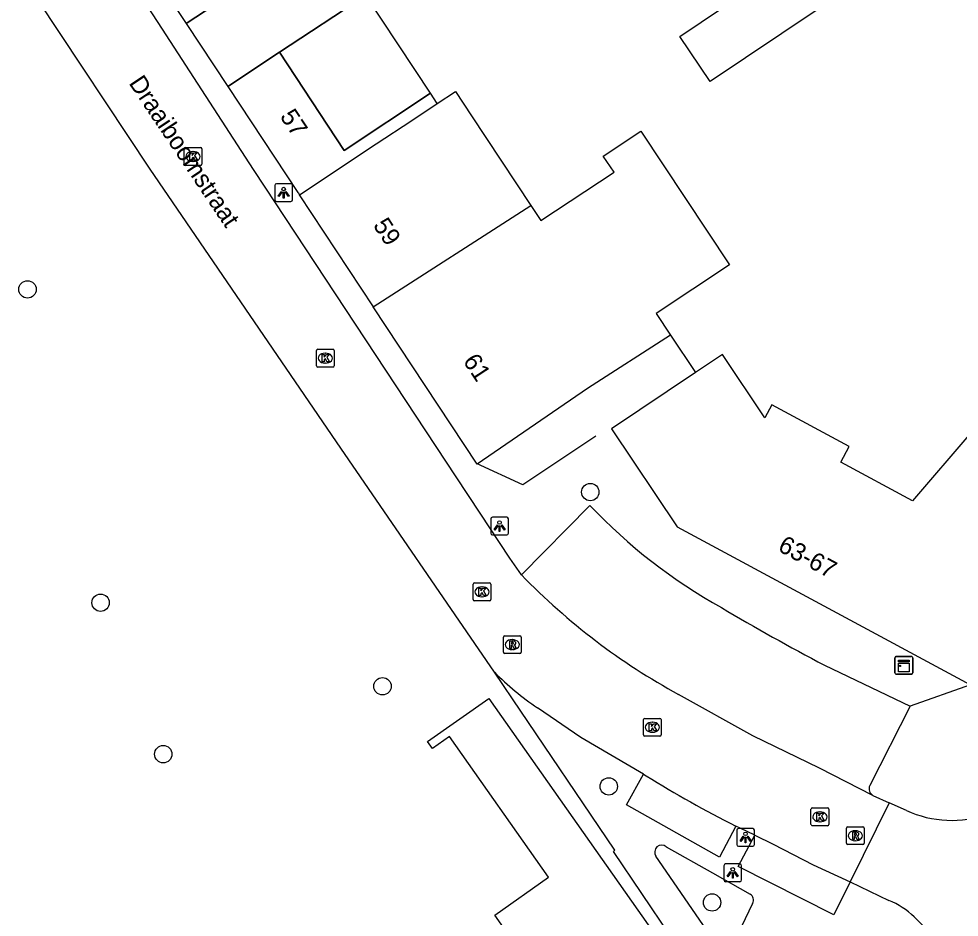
# Model space of a CAD drawing. Extents: x 159718 to 160783, y 383290 to 384030.
# Drawn here: x 160255 to 160307.9, y 383390.6 to 383441.2 of the extents above; entities that cross this region are included whole.
import ezdxf

# ---------------------------------------------------------------- set-up
doc = ezdxf.new("R2010")
doc.units = 0
for name, color, linetype in [('IMGEO_Boom', 7, 'Continuous'), ('IMGEO_Hek', 7, 'Continuous'), ('IMGEO_Kast', 7, 'Continuous'), ('IMGEO_Kolk', 7, 'Continuous'), ('IMGEO_Lichtpunt', 7, 'Continuous'), ('IMGEO_Openbare_ruimte_label', 7, 'Continuous'), ('IMGEO_Pand', 7, 'Continuous'), ('IMGEO_Pand_nummerreeks', 7, 'Continuous'), ('IMGEO_Pand_overbouw', 7, 'Continuous'), ('IMGEO_Rijbaan_lokaal_open', 7, 'Continuous'), ('IMGEO_Rioolput', 7, 'Continuous'), ('IMGEO_Voetpad_open', 7, 'Continuous')]:
    doc.layers.add(name, color=color, linetype=linetype)

msp = doc.modelspace()

# ---------------------------------------------------------------- linework, layer by layer
at = {"layer": 'IMGEO_Boom'}
for centre in [(160255.443, 383425.967), (160287.131, 383414.55), (160259.558, 383408.319), (160275.431, 383403.613), (160263.086, 383399.789), (160288.173, 383397.97), (160293.988, 383391.435)]:
    msp.add_circle(centre, 0.489, dxfattribs=at)
at = {"layer": 'IMGEO_Hek'}
msp.add_lwpolyline([(160287.436, 383417.696), (160283.326, 383414.953), (160280.725, 383416.162)], dxfattribs=at)
at = {"layer": 'IMGEO_Kast'}
for p, q in [((160304.285, 383404.367), (160304.285, 383405.208)), ((160304.285, 383405.208), (160304.285, 383404.367)), ((160304.36, 383405.292), (160305.201, 383405.292)), ((160305.201, 383405.292), (160304.36, 383405.292)), ((160305.285, 383405.217), (160305.285, 383404.376)), ((160305.285, 383404.376), (160305.285, 383405.217)), ((160305.21, 383404.292), (160304.369, 383404.292)), ((160304.369, 383404.292), (160305.21, 383404.292))]:
    msp.add_line(p, q, dxfattribs=at)
for points in [[(160304.48, 383405.082), (160305.08, 383405.082), (160305.08, 383404.997), (160304.48, 383404.997), (160304.48, 383405.082)], [(160304.48, 383404.907), (160305.08, 383404.907), (160305.08, 383404.418), (160304.48, 383404.418), (160304.48, 383404.907)]]:
    msp.add_lwpolyline(points, dxfattribs=at)
msp.add_circle((160304.564, 383404.756), 0.0377, dxfattribs=at)
for centre, start, end in [((160304.363, 383405.214), 92.4484, 184.2845), ((160304.363, 383405.214), 92.4484, 184.2845), ((160305.207, 383405.214), 2.4484, 94.2845), ((160305.207, 383405.214), 2.4484, 94.2845), ((160304.363, 383404.37), 182.4484, 274.2845), ((160304.363, 383404.37), 182.4484, 274.2845), ((160305.207, 383404.37), 272.4484, 4.2845), ((160305.207, 383404.37), 272.4484, 4.2845)]:
    msp.add_arc(centre, 0.0779, start, end, dxfattribs=at)
at = {"layer": 'IMGEO_Kolk'}
for p, q in [((160264.337, 383433.95), (160265.189, 383433.95)), ((160264.262, 383433.024), (160264.262, 383433.876)), ((160264.75, 383433.73), (160264.775, 383433.73)), ((160265.263, 383433.876), (160265.263, 383433.024)), ((160265.189, 383432.95), (160264.337, 383432.95)), ((160264.773, 383433.17), (160264.748, 383433.17)), ((160271.707, 383421.666), (160271.707, 383422.518)), ((160271.782, 383422.592), (160272.634, 383422.592)), ((160272.195, 383422.372), (160272.22, 383422.372)), ((160272.708, 383422.518), (160272.708, 383421.666)), ((160272.218, 383421.812), (160272.193, 383421.812)), ((160272.634, 383421.592), (160271.782, 383421.592)), ((160280.531, 383408.504), (160280.531, 383409.356)), ((160280.606, 383409.43), (160281.458, 383409.43)), ((160281.019, 383409.21), (160281.044, 383409.21)), ((160281.532, 383409.356), (160281.532, 383408.504)), ((160281.042, 383408.65), (160281.017, 383408.65)), ((160281.458, 383408.43), (160280.606, 383408.43)), ((160290.127, 383400.88), (160290.127, 383401.732)), ((160290.202, 383401.806), (160291.054, 383401.806)), ((160291.128, 383401.732), (160291.128, 383400.88)), ((160290.615, 383401.586), (160290.64, 383401.586)), ((160291.054, 383400.806), (160290.202, 383400.806)), ((160290.638, 383401.026), (160290.613, 383401.026)), ((160299.557, 383395.834), (160299.557, 383396.686)), ((160299.632, 383396.76), (160300.484, 383396.76)), ((160300.045, 383396.54), (160300.07, 383396.54)), ((160300.558, 383396.686), (160300.558, 383395.834)), ((160300.068, 383395.98), (160300.043, 383395.98)), ((160300.484, 383395.76), (160299.632, 383395.76))]:
    msp.add_line(p, q, dxfattribs=at)
for points in [[(160264.337, 383433.95), (160265.189, 383433.95)], [(160264.262, 383433.024), (160264.262, 383433.876)], [(160264.583, 383433.65), (160264.706, 383433.65), (160264.706, 383433.499), (160264.836, 383433.65), (160265, 383433.65), (160264.854, 383433.499), (160265.007, 383433.25), (160264.855, 383433.25), (160264.77, 383433.414), (160264.706, 383433.347), (160264.706, 383433.25), (160264.583, 383433.25), (160264.583, 383433.65)], [(160265.263, 383433.876), (160265.263, 383433.024)], [(160265.189, 383432.95), (160264.337, 383432.95)], [(160271.707, 383421.666), (160271.707, 383422.518)], [(160271.782, 383422.592), (160272.634, 383422.592)], [(160272.028, 383422.292), (160272.151, 383422.292), (160272.151, 383422.141), (160272.281, 383422.292), (160272.445, 383422.292), (160272.299, 383422.141), (160272.452, 383421.892), (160272.3, 383421.892), (160272.215, 383422.056), (160272.151, 383421.989), (160272.151, 383421.892), (160272.028, 383421.892), (160272.028, 383422.292)], [(160272.708, 383422.518), (160272.708, 383421.666)], [(160272.634, 383421.592), (160271.782, 383421.592)], [(160280.531, 383408.504), (160280.531, 383409.356)], [(160280.606, 383409.43), (160281.458, 383409.43)], [(160280.852, 383409.13), (160280.975, 383409.13), (160280.975, 383408.979), (160281.105, 383409.13), (160281.269, 383409.13), (160281.123, 383408.979), (160281.276, 383408.73), (160281.124, 383408.73), (160281.039, 383408.894), (160280.975, 383408.827), (160280.975, 383408.73), (160280.852, 383408.73), (160280.852, 383409.13)], [(160281.532, 383409.356), (160281.532, 383408.504)], [(160281.458, 383408.43), (160280.606, 383408.43)], [(160290.127, 383400.88), (160290.127, 383401.732)], [(160290.202, 383401.806), (160291.054, 383401.806)], [(160291.128, 383401.732), (160291.128, 383400.88)], [(160290.448, 383401.506), (160290.571, 383401.506), (160290.571, 383401.355), (160290.701, 383401.506), (160290.865, 383401.506), (160290.719, 383401.355), (160290.872, 383401.106), (160290.72, 383401.106), (160290.635, 383401.27), (160290.571, 383401.203), (160290.571, 383401.106), (160290.448, 383401.106), (160290.448, 383401.506)], [(160291.054, 383400.806), (160290.202, 383400.806)], [(160299.557, 383395.834), (160299.557, 383396.686)], [(160299.632, 383396.76), (160300.484, 383396.76)], [(160299.878, 383396.46), (160300.001, 383396.46), (160300.001, 383396.309), (160300.131, 383396.46), (160300.295, 383396.46), (160300.149, 383396.309), (160300.302, 383396.06), (160300.15, 383396.06), (160300.065, 383396.224), (160300.001, 383396.157), (160300.001, 383396.06), (160299.878, 383396.06), (160299.878, 383396.46)], [(160300.558, 383396.686), (160300.558, 383395.834)], [(160300.484, 383395.76), (160299.632, 383395.76)]]:
    msp.add_lwpolyline(points, dxfattribs=at)
for centre, start, end in [((160264.339, 383433.874), 91.552, 178.448), ((160264.339, 383433.874), 91.552, 178.448), ((160265.187, 383433.874), 1.552, 88.448), ((160265.187, 383433.874), 1.552, 88.448), ((160264.339, 383433.026), 181.552, 268.448), ((160264.339, 383433.026), 181.552, 268.448), ((160265.187, 383433.026), 271.552, 358.448), ((160265.187, 383433.026), 271.552, 358.448), ((160271.784, 383422.516), 91.552, 178.448), ((160271.784, 383422.516), 91.552, 178.448), ((160272.632, 383422.516), 1.552, 88.448), ((160272.632, 383422.516), 1.552, 88.448), ((160271.784, 383421.668), 181.552, 268.448), ((160271.784, 383421.668), 181.552, 268.448), ((160272.632, 383421.668), 271.552, 358.448), ((160272.632, 383421.668), 271.552, 358.448), ((160280.608, 383409.354), 91.552, 178.448), ((160280.608, 383409.354), 91.552, 178.448), ((160281.456, 383409.354), 1.552, 88.448), ((160281.456, 383409.354), 1.552, 88.448), ((160280.608, 383408.506), 181.552, 268.448), ((160280.608, 383408.506), 181.552, 268.448), ((160281.456, 383408.506), 271.552, 358.448), ((160281.456, 383408.506), 271.552, 358.448), ((160290.204, 383401.73), 91.552, 178.448), ((160290.204, 383401.73), 91.552, 178.448), ((160291.052, 383401.73), 1.552, 88.448), ((160291.052, 383401.73), 1.552, 88.448), ((160290.204, 383400.882), 181.552, 268.448), ((160290.204, 383400.882), 181.552, 268.448), ((160291.052, 383400.882), 271.552, 358.448), ((160291.052, 383400.882), 271.552, 358.448), ((160299.634, 383396.684), 91.552, 178.448), ((160299.634, 383396.684), 91.552, 178.448), ((160300.482, 383396.684), 1.552, 88.448), ((160300.482, 383396.684), 1.552, 88.448), ((160299.634, 383395.836), 181.552, 268.448), ((160299.634, 383395.836), 181.552, 268.448), ((160300.482, 383395.836), 271.552, 358.448), ((160300.482, 383395.836), 271.552, 358.448)]:
    msp.add_arc(centre, 0.0765, start, end, dxfattribs=at)
for centre, major_axis, ratio, start_param, end_param in [((160264.749, 383433.45), (-0.387, 0.002), 0.722429, 4.712389, 7.853982), ((160264.774, 383433.45), (-0.39, 0.002), 0.717154, 1.570796, 4.712389), ((160272.194, 383422.092), (-0.387, 0.002), 0.722429, 4.712389, 7.853982), ((160272.219, 383422.092), (-0.39, 0.002), 0.717154, 1.570796, 4.712389), ((160281.018, 383408.93), (-0.387, 0.002), 0.722429, 4.712389, 7.853982), ((160281.043, 383408.93), (-0.39, 0.002), 0.717154, 1.570796, 4.712389), ((160290.614, 383401.306), (-0.387, 0.002), 0.722429, 4.712389, 7.853982), ((160290.639, 383401.306), (-0.39, 0.002), 0.717154, 1.570796, 4.712389), ((160300.044, 383396.26), (-0.387, 0.002), 0.722429, 4.712389, 7.853982), ((160300.069, 383396.26), (-0.39, 0.002), 0.717154, 1.570796, 4.712389)]:
    msp.add_ellipse(centre, major_axis=major_axis, ratio=ratio, start_param=start_param, end_param=end_param, dxfattribs=at)
at = {"layer": 'IMGEO_Lichtpunt'}
for p, q in [((160269.368, 383431.818), (160269.368, 383431.011)), ((160269.368, 383431.818), (160269.368, 383431.011)), ((160270.27, 383431.913), (160269.462, 383431.913)), ((160270.27, 383431.913), (160269.462, 383431.913)), ((160270.364, 383431.011), (160270.364, 383431.818)), ((160270.364, 383431.011), (160270.364, 383431.818)), ((160269.462, 383430.917), (160270.27, 383430.917)), ((160269.462, 383430.917), (160270.27, 383430.917)), ((160281.523, 383413.037), (160281.523, 383412.23)), ((160281.523, 383413.037), (160281.523, 383412.23)), ((160282.425, 383413.132), (160281.617, 383413.132)), ((160282.425, 383413.132), (160281.617, 383413.132)), ((160282.519, 383412.23), (160282.519, 383413.037)), ((160282.519, 383412.23), (160282.519, 383413.037)), ((160281.617, 383412.136), (160282.425, 383412.136)), ((160281.617, 383412.136), (160282.425, 383412.136)), ((160295.373, 383395.503), (160295.373, 383394.696)), ((160295.373, 383395.503), (160295.373, 383394.696)), ((160296.275, 383395.598), (160295.467, 383395.598)), ((160296.275, 383395.598), (160295.467, 383395.598)), ((160296.369, 383394.696), (160296.369, 383395.503)), ((160296.369, 383394.696), (160296.369, 383395.503)), ((160295.467, 383394.602), (160296.275, 383394.602)), ((160295.467, 383394.602), (160296.275, 383394.602)), ((160294.653, 383393.509), (160294.653, 383392.702)), ((160294.653, 383393.509), (160294.653, 383392.702)), ((160295.555, 383393.604), (160294.747, 383393.604)), ((160295.555, 383393.604), (160294.747, 383393.604)), ((160295.649, 383392.702), (160295.649, 383393.509)), ((160295.649, 383392.702), (160295.649, 383393.509)), ((160294.747, 383392.608), (160295.555, 383392.608)), ((160294.747, 383392.608), (160295.555, 383392.608))]:
    msp.add_line(p, q, dxfattribs=at)
for points in [[(160269.742, 383431.482), (160269.781, 383431.454), (160269.593, 383431.192), (160269.555, 383431.219), (160269.742, 383431.482)], [(160269.844, 383431.434), (160269.891, 383431.434), (160269.891, 383431.112), (160269.844, 383431.112), (160269.844, 383431.434)], [(160269.954, 383431.454), (160269.992, 383431.481), (160270.179, 383431.219), (160270.14, 383431.191), (160269.954, 383431.454)], [(160281.897, 383412.701), (160281.936, 383412.673), (160281.748, 383412.411), (160281.71, 383412.438), (160281.897, 383412.701)], [(160281.999, 383412.653), (160282.046, 383412.653), (160282.046, 383412.331), (160281.999, 383412.331), (160281.999, 383412.653)], [(160282.109, 383412.673), (160282.147, 383412.7), (160282.334, 383412.438), (160282.295, 383412.41), (160282.109, 383412.673)], [(160295.747, 383395.167), (160295.786, 383395.139), (160295.598, 383394.877), (160295.56, 383394.904), (160295.747, 383395.167)], [(160295.849, 383395.119), (160295.896, 383395.119), (160295.896, 383394.797), (160295.849, 383394.797), (160295.849, 383395.119)], [(160295.959, 383395.139), (160295.997, 383395.166), (160296.184, 383394.904), (160296.145, 383394.876), (160295.959, 383395.139)], [(160295.027, 383393.173), (160295.066, 383393.145), (160294.878, 383392.883), (160294.84, 383392.91), (160295.027, 383393.173)], [(160295.239, 383393.145), (160295.277, 383393.172), (160295.464, 383392.91), (160295.425, 383392.882), (160295.239, 383393.145)], [(160295.129, 383393.125), (160295.176, 383393.125), (160295.176, 383392.803), (160295.129, 383392.803), (160295.129, 383393.125)]]:
    msp.add_lwpolyline(points, dxfattribs=at)
for centre in [(160269.867, 383431.616), (160282.022, 383412.835), (160295.872, 383395.301), (160295.152, 383393.307)]:
    msp.add_circle(centre, 0.0994, dxfattribs=at)
for centre, start, end in [((160269.462, 383431.818), 90, 180), ((160269.462, 383431.818), 90, 180), ((160270.27, 383431.818), 0, 90), ((160270.27, 383431.818), 0, 90), ((160269.462, 383431.011), 180, 270), ((160269.462, 383431.011), 180, 270), ((160270.27, 383431.011), 270, 0), ((160270.27, 383431.011), 270, 360), ((160281.617, 383413.037), 90, 180), ((160281.617, 383413.037), 90, 180), ((160282.425, 383413.037), 0, 90), ((160282.425, 383413.037), 0, 90), ((160281.617, 383412.23), 180, 270), ((160281.617, 383412.23), 180, 270), ((160282.425, 383412.23), 270, 0), ((160282.425, 383412.23), 270, 360), ((160295.467, 383395.503), 90, 180), ((160295.467, 383395.503), 90, 180), ((160296.275, 383395.503), 0, 90), ((160296.275, 383395.503), 0, 90), ((160295.467, 383394.696), 180, 270), ((160295.467, 383394.696), 180, 270), ((160296.275, 383394.696), 270, 0), ((160296.275, 383394.696), 270, 360), ((160294.747, 383393.509), 90, 180), ((160294.747, 383393.509), 90, 180), ((160295.555, 383393.509), 0, 90), ((160295.555, 383393.509), 0, 90), ((160294.747, 383392.702), 180, 270), ((160294.747, 383392.702), 180, 270), ((160295.555, 383392.702), 270, 0), ((160295.555, 383392.702), 270, 360)]:
    msp.add_arc(centre, 0.0946, start, end, dxfattribs=at)
at = {"layer": 'IMGEO_Pand'}
for points in [[(160264.378, 383440.941), (160272.173, 383446.064), (160270.913, 383447.982), (160270.696, 383447.84)], [(160299.896, 383441.707), (160293.885, 383437.665), (160292.171, 383440.215), (160298.182, 383444.256), (160299.896, 383441.707)], [(160263.145, 383442.902), (160263.2, 383442.818), (160263.158, 383442.791), (160264.378, 383440.941)], [(160278.516, 383436.438), (160278.14, 383437.007), (160273.276, 383433.795), (160269.626, 383439.321), (160266.714, 383437.398)], [(160266.714, 383437.398), (160270.66, 383431.413), (160270.679, 383431.426), (160270.765, 383431.297)], [(160278.516, 383436.438), (160279.535, 383437.113), (160280.446, 383435.737), (160283.792, 383430.684)], [(160270.765, 383431.297), (160275.073, 383434.154), (160277.077, 383435.484), (160278.516, 383436.438)], [(160283.792, 383430.684), (160284.351, 383429.84), (160288.467, 383432.565), (160287.863, 383433.477), (160289.981, 383434.879), (160294.973, 383427.339), (160290.846, 383424.607), (160291.649, 383423.394)], [(160270.765, 383431.297), (160270.745, 383431.284), (160274.909, 383424.987)], [(160274.909, 383424.987), (160283.792, 383430.684)], [(160291.649, 383423.394), (160286.967, 383420.378), (160280.753, 383416.123), (160274.909, 383424.987)], [(160314.432, 383413.138), (160308.565, 383417.879), (160305.278, 383414.052), (160301.229, 383416.233), (160301.703, 383417.114), (160297.354, 383419.456), (160296.963, 383418.731), (160294.569, 383422.297), (160293.05, 383421.278)], [(160293.05, 383421.278), (160288.325, 383418.106), (160292.027, 383412.59), (160308.536, 383403.698)], [(160279.967, 383378.396), (160286.904, 383383.411), (160281.758, 383390.725), (160284.782, 383392.853), (160279.202, 383400.785), (160278.241, 383400.108), (160277.965, 383400.501), (160281.421, 383402.932), (160292.758, 383386.815), (160290.499, 383385.226), (160296.499, 383376.697), (160294.864, 383375.546), (160286.427, 383369.46)]]:
    msp.add_lwpolyline(points, dxfattribs=at)
at = {"layer": 'IMGEO_Pand_overbouw'}
for points in [[(160274.496, 383442.537), (160272.173, 383446.064), (160264.378, 383440.941), (160266.714, 383437.398), (160269.626, 383439.321)], [(160274.496, 383442.537), (160269.626, 383439.321), (160273.276, 383433.795), (160278.14, 383437.007)]]:
    msp.add_lwpolyline(points, close=True, dxfattribs=at)
at = {"layer": 'IMGEO_Rijbaan_lokaal_open'}
for points in [[(160281.735, 383404.401), (160273.085, 383417.014), (160262.354, 383432.741), (160256.023, 383442.289)], [(160283.264, 383409.885), (160282.593, 383410.836), (160280.931, 383413.355), (160279.58, 383415.404), (160268.818, 383431.718), (160268.159, 383432.717), (160262.795, 383440.994), (160262.128, 383442.023)], [(160303.044, 383397.463), (160300.03, 383398.994), (160296.273, 383400.823), (160292.105, 383403.154)], [(160290.118, 383398.667), (160286.6, 383400.733), (160284.154, 383402.396)], [(160290.118, 383398.667), (160290.284, 383398.57)], [(160303.044, 383397.463), (160303.958, 383397.056)], [(160303.958, 383397.056), (160301.759, 383392.594)], [(160304.927, 383396.625), (160303.958, 383397.056)], [(160296.396, 383395.219), (160295.576, 383395.615), (160295.321, 383395.743)], [(160296.396, 383395.219), (160297.429, 383394.719), (160299.681, 383393.554), (160301.759, 383392.594)], [(160301.759, 383392.594), (160303.937, 383391.556)]]:
    msp.add_lwpolyline(points, dxfattribs=at)
for centre, radius, start, end in [((160309.611, 383435.319), 36.62, 223.9902, 241.4429), ((160293.768, 383416.457), 17.034, 225.0545, 235.6379), ((160307.473, 383402.067), 6.008, 244.9277, 335.0857), ((160322.678, 383450.387), 61.11, 237.98803, 243.40562), ((160302.089, 383387.172), 4.758, 46.4649, 67.1414), ((160297.272, 383382.237), 11.654, 39.5113, 46.0104)]:
    msp.add_arc(centre, radius, start, end, dxfattribs=at)
at = {"layer": 'IMGEO_Rioolput'}
for p, q in [((160282.236, 383405.532), (160282.236, 383406.384)), ((160282.311, 383406.458), (160283.163, 383406.458)), ((160283.237, 383406.384), (160283.237, 383405.532)), ((160282.724, 383406.238), (160282.749, 383406.238)), ((160283.163, 383405.458), (160282.311, 383405.458)), ((160282.747, 383405.678), (160282.722, 383405.678)), ((160301.548, 383394.77), (160301.548, 383395.622)), ((160301.623, 383395.696), (160302.475, 383395.696)), ((160302.036, 383395.476), (160302.061, 383395.476)), ((160302.549, 383395.622), (160302.549, 383394.77)), ((160302.059, 383394.916), (160302.034, 383394.916)), ((160302.475, 383394.696), (160301.623, 383394.696))]:
    msp.add_line(p, q, dxfattribs=at)
for points in [[(160282.236, 383405.532), (160282.236, 383406.384)], [(160282.311, 383406.458), (160283.163, 383406.458)], [(160283.237, 383406.384), (160283.237, 383405.532)], [(160282.825, 383406.156), (160282.573, 383406.158), (160282.573, 383405.758)], [(160282.573, 383405.758), (160282.697, 383405.758), (160282.697, 383405.92), (160282.708, 383405.92)], [(160282.751, 383406.077), (160282.697, 383406.077), (160282.697, 383405.996)], [(160282.697, 383405.996), (160282.749, 383405.996)], [(160282.755, 383405.891), (160282.826, 383405.758), (160282.966, 383405.758), (160282.901, 383405.884)], [(160283.163, 383405.458), (160282.311, 383405.458)], [(160301.548, 383394.77), (160301.548, 383395.622)], [(160301.623, 383395.696), (160302.475, 383395.696)], [(160302.137, 383395.394), (160301.885, 383395.396), (160301.885, 383394.996)], [(160302.063, 383395.315), (160302.009, 383395.315), (160302.009, 383395.234)], [(160302.549, 383395.622), (160302.549, 383394.77)], [(160301.885, 383394.996), (160302.009, 383394.996), (160302.009, 383395.158), (160302.02, 383395.158)], [(160302.009, 383395.234), (160302.061, 383395.234)], [(160302.067, 383395.129), (160302.138, 383394.996), (160302.278, 383394.996), (160302.213, 383395.122)], [(160302.475, 383394.696), (160301.623, 383394.696)]]:
    msp.add_lwpolyline(points, dxfattribs=at)
for centre, radius, start, end in [((160282.313, 383406.382), 0.0765, 91.552, 178.448), ((160282.313, 383406.382), 0.0765, 91.552, 178.448), ((160283.161, 383406.382), 0.0765, 1.552, 88.448), ((160283.161, 383406.382), 0.0765, 1.552, 88.448), ((160282.707, 383405.867), 0.0533, 26.0293, 88.6989), ((160282.733, 383406.185), 0.19, 274.7715, 282.9687), ((160282.757, 383405.981), 0.0964, 77.0061, 93.1865), ((160282.771, 383406.038), 0.0378, 276.6634, 79.6772), ((160282.824, 383406.046), 0.109, 350.3612, 89.416), ((160282.822, 383406.046), 0.112, 277.5842, 350.9817), ((160282.806, 383405.831), 0.108, 29.5134, 73.7905), ((160282.313, 383405.534), 0.0765, 181.552, 268.448), ((160282.313, 383405.534), 0.0765, 181.552, 268.448), ((160283.161, 383405.534), 0.0765, 271.552, 358.448), ((160283.161, 383405.534), 0.0765, 271.552, 358.448), ((160301.625, 383395.62), 0.0765, 91.552, 178.448), ((160301.625, 383395.62), 0.0765, 91.552, 178.448), ((160302.069, 383395.219), 0.0964, 77.0061, 93.1865), ((160302.083, 383395.276), 0.0378, 276.6634, 79.6772), ((160302.136, 383395.284), 0.109, 350.3612, 89.416), ((160302.134, 383395.284), 0.112, 277.5842, 350.9817), ((160302.473, 383395.62), 0.0765, 1.552, 88.448), ((160302.473, 383395.62), 0.0765, 1.552, 88.448), ((160301.625, 383394.772), 0.0765, 181.552, 268.448), ((160301.625, 383394.772), 0.0765, 181.552, 268.448), ((160302.019, 383395.105), 0.0533, 26.0293, 88.6989), ((160302.045, 383395.423), 0.19, 274.7715, 282.9687), ((160302.118, 383395.069), 0.108, 29.5134, 73.7905), ((160302.473, 383394.772), 0.0765, 271.552, 358.448), ((160302.473, 383394.772), 0.0765, 271.552, 358.448)]:
    msp.add_arc(centre, radius, start, end, dxfattribs=at)
for centre, major_axis, ratio, start_param, end_param in [((160282.723, 383405.958), (-0.387, 0.002), 0.722429, 4.712389, 7.853982), ((160282.748, 383405.958), (-0.39, 0.002), 0.717154, 1.570796, 4.712389), ((160302.035, 383395.196), (-0.387, 0.002), 0.722429, 4.712389, 7.853982), ((160302.06, 383395.196), (-0.39, 0.002), 0.717154, 1.570796, 4.712389)]:
    msp.add_ellipse(centre, major_axis=major_axis, ratio=ratio, start_param=start_param, end_param=end_param, dxfattribs=at)
at = {"layer": 'IMGEO_Voetpad_open'}
for points in [[(160264.378, 383440.941), (160266.714, 383437.398)], [(160291.649, 383423.394), (160293.05, 383421.278)], [(160283.264, 383409.885), (160287.101, 383413.802)], [(160300.31, 383404.798), (160305.136, 383402.498)], [(160301.613, 383374.189), (160298.857, 383378.593), (160298.993, 383378.677), (160298.708, 383379.138), (160298.777, 383379.203), (160293.308, 383387.317), (160293.224, 383387.219), (160288.434, 383394.307), (160288.518, 383394.38), (160282.758, 383402.909), (160281.735, 383404.401)], [(160308.536, 383403.698), (160305.136, 383402.498)], [(160305.136, 383402.498), (160302.863, 383398.025)], [(160295.321, 383395.743), (160294.399, 383393.99), (160289.16, 383396.94), (160290.118, 383398.667)], [(160301.759, 383392.594), (160300.841, 383390.742), (160295.452, 383393.456), (160296.396, 383395.219)], [(160291.41, 383394.564), (160294.008, 383393.112), (160296.126, 383391.912)], [(160293.887, 383389.604), (160290.829, 383394.04)], [(160296.265, 383391.38), (160295.433, 383389.652)]]:
    msp.add_lwpolyline(points, dxfattribs=at)
for centre, radius, start, end in [((160309.574, 383435.099), 30.961, 223.4611, 240.9077), ((160367.633, 383531.671), 143.629, 239.39998, 242.04815), ((160303.268, 383397.845), 0.443, 156.0558, 239.648), ((160291.147, 383394.272), 0.393, 47.9308, 216.1633), ((160295.917, 383391.573), 0.398, 330.987, 58.2985)]:
    msp.add_arc(centre, radius, start, end, dxfattribs=at)

# ---------------------------------------------------------------- texts
at = {"layer": 'IMGEO_Openbare_ruimte_label'}
msp.add_text('Draaiboomstraat', height=1, rotation=303.833, dxfattribs=at).set_placement((160261.119, 383437.585))
at = {"layer": 'IMGEO_Pand_nummerreeks'}
for s, rotation, p in [('57', 303.3975, (160269.627, 383435.705)), ('59', 303.5064, (160274.869, 383429.572)), ('61', 303.5064, (160279.933, 383421.925)), ('63-67', 331.6902, (160297.635, 383411.273))]:
    msp.add_text(s, height=1, rotation=rotation, dxfattribs=at).set_placement(p)

doc.saveas('drawing.dxf')
